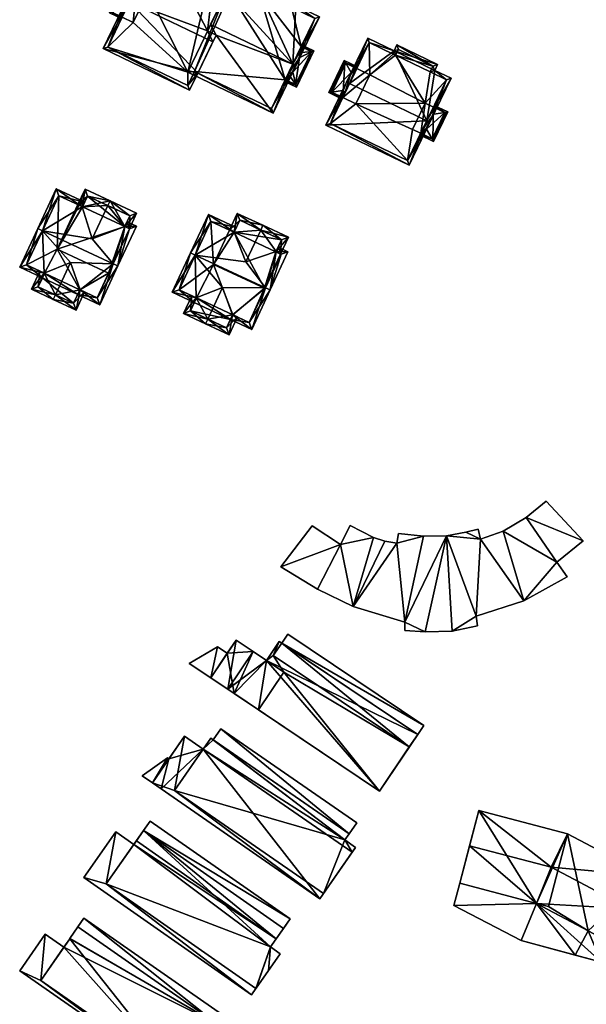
# Model space of a CAD drawing. Header units: inches. Extents: x 2685601 to 2690022, y 1235992 to 1239010.
# Tile 318 of 390: x 2688882 to 2688965, y 1238297 to 1238441. Entities that reach past the tile are written whole.
import ezdxf

# ---------------------------------------------------------------- set-up
doc = ezdxf.new("R2010")
doc.units = ezdxf.units.IN
doc.header["$MEASUREMENT"] = 0
doc.layers.add('Gebaeude Einzelhaus', color=10, linetype='Continuous')

msp = doc.modelspace()

# ---------------------------------------------------------------- meshes
at = {"layer": 'Gebaeude Einzelhaus'}
mesh = msp.add_polyface(dxfattribs=at)
corners = [(2688910.753, 1238438.329, 528.725), (2688909.968, 1238439.864, 529.777), (2688909.516, 1238438.925, 528.725), (2688921.912, 1238434.116, 529.777), (2688919.036, 1238426.985, 522.034), (2688908.095, 1238432.806, 522.539), (2688907.427, 1238432.572, 522.034), (2688907.644, 1238433.023, 522.539), (2688922.363, 1238433.899, 529.777), (2688925.774, 1238440.988, 522.034), (2688922.371, 1238442.624, 522.034), (2688917.208, 1238446.316, 520.964), (2688922.843, 1238443.604, 520.964), (2688916.736, 1238445.336, 522.034), (2688912.288, 1238444.685, 524.51), (2688913.379, 1238446.951, 522.034), (2688918.803, 1238427.653, 522.54), (2688925.106, 1238440.754, 522.527), (2688921.704, 1238442.39, 522.526), (2688922.175, 1238443.37, 521.456), (2688917.441, 1238445.649, 521.456), (2688916.97, 1238444.669, 522.526), (2688913.613, 1238446.284, 522.526), (2688912.739, 1238444.468, 524.51), (2688894.358, 1238436.363, 522.034), (2688906.901, 1238430.326, 522.034), (2688908.095, 1238432.806, 524.767), (2688898.189, 1238443.173, 529.777), (2688910.283, 1238437.353, 529.777), (2688897.739, 1238443.39, 529.777), (2688904.634, 1238449.994, 521.096), (2688910.374, 1238446.16, 522.034), (2688910.793, 1238447.03, 521.096), (2688904.215, 1238449.124, 522.034), (2688912.288, 1238444.685, 522.519), (2688912.956, 1238444.918, 522.034), (2688901.196, 1238450.576, 522.034), (2688912.739, 1238444.468, 522.519), (2688895.025, 1238436.596, 522.53), (2688906.668, 1238430.994, 522.531), (2688907.644, 1238433.023, 524.767), (2688909.706, 1238445.926, 522.52), (2688910.125, 1238446.796, 521.582), (2688904.868, 1238449.326, 521.582), (2688904.449, 1238448.456, 522.52), (2688904.099, 1238448.631, 522.514), (2688901.43, 1238449.909, 522.519), (2688907.427, 1238432.572, 515.201), (2688907.644, 1238433.023, 515.201), (2688918.803, 1238427.653, 515.201), (2688923.135, 1238436.657, 523.814), (2688923.135, 1238436.657, 515.201), (2688925.106, 1238440.754, 515.201), (2688920.807, 1238431.819, 523.814), (2688921.224, 1238432.685, 524.423), (2688922.719, 1238435.793, 524.423), (2688920.807, 1238431.819, 515.201), (2688921.704, 1238442.39, 515.201), (2688922.175, 1238443.37, 515.201), (2688917.441, 1238445.649, 515.201), (2688916.97, 1238444.669, 515.201), (2688913.613, 1238446.284, 515.201), (2688912.739, 1238444.468, 515.201), (2688912.288, 1238444.685, 515.201), (2688906.641, 1238432.95, 515.201), (2688909.706, 1238445.926, 515.201), (2688910.125, 1238446.796, 515.201), (2688904.868, 1238449.326, 515.201), (2688904.449, 1238448.456, 515.201), (2688904.099, 1238448.631, 515.201), (2688901.43, 1238449.909, 515.201), (2688897.117, 1238440.945, 524.325), (2688897.117, 1238440.945, 515.201), (2688895.025, 1238436.596, 515.201), (2688899.207, 1238445.289, 524.324), (2688898.824, 1238444.493, 525.017), (2688897.5, 1238441.741, 525.017), (2688899.207, 1238445.289, 515.201), (2688906.668, 1238430.994, 515.201), (2688900.818, 1238444.515, 515.201), (2688898.728, 1238440.17, 515.201)]
mesh.append_faces([[corners[k] for k in face] for face in [(33, 46, 36), (36, 46, 29), (29, 46, 27), (33, 45, 46), (33, 44, 45), (32, 43, 30), (30, 43, 33), (33, 43, 44), (31, 42, 32), (32, 42, 43), (31, 41, 42), (35, 34, 31), (31, 34, 41), (35, 37, 34), (25, 39, 26), (26, 39, 40), (24, 38, 25), (25, 38, 39), (24, 29, 38), (38, 29, 27), (35, 34, 37), (2, 28, 0), (2, 27, 28), (27, 36, 29), (2, 33, 27), (27, 33, 36), (35, 31, 34), (34, 31, 2), (2, 31, 33), (33, 31, 30), (30, 31, 32), (24, 27, 29), (24, 26, 27), (27, 26, 28), (24, 25, 26), (13, 22, 15), (15, 22, 14), (14, 22, 23), (13, 21, 22), (11, 20, 13), (13, 20, 21), (10, 19, 12), (12, 19, 11), (11, 19, 20), (10, 18, 19), (8, 17, 9), (9, 17, 10), (10, 17, 18), (8, 3, 17), (4, 16, 8), (8, 16, 3), (6, 5, 4), (4, 5, 16), (6, 7, 5), (3, 14, 1), (3, 13, 14), (14, 13, 15), (3, 10, 13), (13, 10, 11), (11, 10, 12), (8, 9, 3), (3, 9, 10), (3, 4, 8), (4, 5, 6), (6, 5, 7), (3, 0, 4), (4, 0, 5), (3, 1, 0), (0, 1, 2)]], dxfattribs={"color": 13})
mesh.append_faces([[corners[k] for k in face] for face in [(68, 79, 69), (69, 79, 70), (70, 79, 77), (80, 73, 72), (79, 64, 80), (80, 64, 73), (73, 64, 78), (78, 64, 47), (66, 65, 67), (67, 65, 68), (68, 65, 79), (79, 65, 64), (64, 65, 63), (40, 5, 26), (40, 7, 5), (39, 7, 40), (39, 6, 7), (39, 78, 6), (6, 78, 47), (39, 38, 78), (78, 38, 73), (74, 46, 77), (77, 46, 70), (71, 27, 76), (76, 27, 75), (75, 27, 74), (74, 27, 46), (73, 38, 72), (72, 38, 71), (71, 38, 27), (46, 45, 70), (70, 45, 69), (45, 68, 69), (45, 44, 68), (44, 43, 68), (68, 43, 67), (43, 42, 67), (67, 42, 66), (42, 65, 66), (42, 41, 65), (34, 65, 41), (34, 63, 65), (28, 26, 0), (0, 26, 5), (62, 48, 63), (63, 48, 64), (64, 48, 47), (62, 56, 48), (48, 56, 49), (51, 57, 52), (61, 60, 62), (62, 60, 56), (56, 60, 51), (51, 60, 57), (57, 60, 58), (58, 60, 59), (1, 14, 2), (2, 14, 34), (37, 14, 23), (37, 34, 14), (37, 62, 34), (34, 62, 63), (22, 37, 23), (22, 61, 37), (37, 61, 62), (22, 21, 61), (61, 21, 60), (21, 20, 60), (60, 20, 59), (20, 19, 59), (59, 19, 58), (19, 57, 58), (19, 18, 57), (18, 52, 57), (18, 17, 52), (53, 16, 56), (56, 16, 49), (50, 3, 55), (55, 3, 54), (54, 3, 53), (53, 3, 16), (52, 17, 51), (51, 17, 50), (50, 17, 3), (5, 49, 16), (5, 48, 49), (5, 7, 48), (6, 48, 7), (6, 47, 48)]], dxfattribs={"color": 41})
mesh = msp.add_polyface(dxfattribs=at)
corners = [(2688897.5, 1238441.741, 525.017), (2688898.824, 1238444.493, 525.017), (2688898.254, 1238444.459, 525.235), (2688897.17, 1238442.209, 525.235), (2688895.621, 1238441.664, 524.324), (2688897.009, 1238440.72, 524.129), (2688897.117, 1238440.945, 524.325), (2688895.288, 1238441.548, 524.129), (2688899.207, 1238445.289, 524.324), (2688897.711, 1238446.009, 524.324), (2688899.257, 1238445.392, 524.236), (2688899.316, 1238445.515, 524.129), (2688897.595, 1238446.343, 524.129), (2688897.711, 1238446.009, 515.201), (2688899.207, 1238445.289, 515.201), (2688895.621, 1238441.664, 515.201), (2688897.117, 1238440.945, 515.201), (2688900.818, 1238444.515, 515.201), (2688898.728, 1238440.17, 515.201)]
mesh.append_faces([[corners[k] for k in face] for face in [(4, 7, 9), (9, 10, 8), (9, 12, 10), (12, 9, 7), (11, 10, 12), (7, 4, 5), (5, 4, 6), (9, 3, 2), (9, 4, 3), (9, 7, 4), (9, 12, 7), (9, 11, 12), (9, 10, 11), (9, 8, 10), (9, 2, 8), (8, 2, 1), (4, 6, 3), (3, 6, 0), (7, 5, 4), (4, 5, 6), (0, 2, 3), (0, 1, 2)]], dxfattribs={"color": 13})
mesh.append_faces([[corners[k] for k in face] for face in [(14, 16, 13), (13, 16, 15), (14, 18, 16), (14, 17, 18), (15, 16, 4), (4, 16, 6), (4, 9, 15), (15, 9, 13), (13, 8, 14), (13, 9, 8)]], dxfattribs={"color": 41})
mesh = msp.add_polyface(dxfattribs=at)
corners = [(2688924.614, 1238435.881, 523.85), (2688923.243, 1238436.882, 523.655), (2688923.135, 1238436.657, 523.814), (2688924.973, 1238436.05, 523.655), (2688922.719, 1238435.793, 524.423), (2688922.939, 1238435.095, 524.761), (2688922.428, 1238430.761, 523.655), (2688921.905, 1238432.948, 524.761), (2688922.336, 1238431.147, 523.85), (2688921.224, 1238432.685, 524.423), (2688920.699, 1238431.593, 523.655), (2688920.807, 1238431.819, 523.814), (2688924.639, 1238435.934, 523.813), (2688922.311, 1238431.095, 523.814), (2688923.135, 1238436.657, 515.201), (2688924.639, 1238435.934, 515.201), (2688920.807, 1238431.819, 515.201), (2688922.311, 1238431.095, 515.201)]
mesh.append_faces([[corners[k] for k in face] for face in [(13, 10, 11), (13, 6, 10), (13, 8, 6), (6, 0, 3), (6, 8, 0), (3, 12, 1), (1, 12, 2), (3, 0, 12), (11, 8, 9), (9, 8, 7), (11, 10, 8), (8, 10, 6), (4, 9, 5), (5, 9, 7), (6, 0, 8), (8, 0, 7), (7, 0, 5), (6, 3, 0), (0, 4, 5), (0, 2, 4), (3, 1, 0), (0, 1, 2)]], dxfattribs={"color": 13})
mesh.append_faces([[corners[k] for k in face] for face in [(15, 17, 14), (14, 17, 16), (13, 12, 8), (8, 12, 0), (13, 17, 12), (12, 17, 15), (17, 13, 16), (16, 13, 11), (15, 14, 12), (12, 14, 2)]], dxfattribs={"color": 41})
mesh = msp.add_polyface(dxfattribs=at)
corners = [(2688941.377, 1238425.873, 529.184), (2688938.828, 1238419.423, 522.549), (2688941.828, 1238425.656, 529.184), (2688926.704, 1238425.258, 522.549), (2688930.154, 1238431.274, 529.184), (2688929.703, 1238431.491, 529.184), (2688944.913, 1238432.068, 521.759), (2688942.549, 1238433.205, 521.759), (2688936.616, 1238436.06, 521.759), (2688942.95, 1238434.04, 520.791), (2688937.018, 1238436.895, 520.791), (2688932.789, 1238437.903, 521.759), (2688938.594, 1238420.09, 523.028), (2688927.371, 1238425.491, 523.028), (2688944.245, 1238431.834, 522.281), (2688942.283, 1238433.806, 521.314), (2688941.881, 1238432.971, 522.281), (2688937.251, 1238436.228, 521.313), (2688933.023, 1238437.235, 522.281), (2688936.5, 1238435.568, 522.274), (2688936.85, 1238435.393, 522.28), (2688933.023, 1238437.235, 513.282), (2688936.5, 1238435.568, 513.282), (2688929.475, 1238429.864, 524.678), (2688929.18, 1238429.249, 524.01), (2688929.18, 1238429.249, 513.282), (2688927.371, 1238425.491, 513.282), (2688931.217, 1238433.482, 524.01), (2688930.921, 1238432.867, 524.678), (2688931.217, 1238433.482, 513.282), (2688938.594, 1238420.09, 513.282), (2688942.34, 1238427.875, 524), (2688942.34, 1238427.875, 513.282), (2688944.245, 1238431.834, 513.282), (2688940.777, 1238424.628, 524.601), (2688942.063, 1238427.299, 524.602), (2688940.5, 1238424.051, 513.282), (2688940.5, 1238424.051, 524), (2688941.881, 1238432.971, 513.282), (2688942.283, 1238433.806, 513.282), (2688937.251, 1238436.228, 513.282), (2688936.85, 1238435.393, 513.282), (2688941.165, 1238428.44, 513.282), (2688931.083, 1238428.333, 513.282), (2688939.325, 1238424.616, 513.282), (2688933.12, 1238432.566, 513.282)]
mesh.append_faces([[corners[k] for k in face] for face in [(4, 13, 5), (18, 4, 5), (5, 13, 3), (11, 18, 5), (17, 20, 8), (8, 20, 19), (19, 18, 8), (8, 18, 11), (15, 17, 10), (10, 17, 8), (9, 15, 10), (16, 15, 7), (14, 16, 7), (7, 15, 9), (6, 14, 7), (0, 14, 2), (12, 0, 2), (2, 14, 6), (13, 12, 1), (3, 13, 1), (1, 12, 2), (4, 11, 5), (0, 8, 4), (4, 8, 11), (8, 9, 10), (0, 7, 8), (8, 7, 9), (2, 6, 0), (0, 6, 7), (3, 4, 5), (3, 0, 4), (3, 1, 0), (0, 1, 2)]], dxfattribs={"color": 13})
mesh.append_faces([[corners[k] for k in face] for face in [(38, 41, 39), (39, 41, 40), (41, 45, 22), (22, 45, 21), (21, 45, 29), (43, 26, 25), (43, 30, 26), (43, 44, 30), (30, 44, 36), (33, 42, 38), (38, 42, 41), (41, 42, 45), (45, 42, 43), (43, 42, 44), (33, 32, 42), (19, 41, 22), (19, 20, 41), (20, 17, 41), (41, 17, 40), (17, 39, 40), (17, 15, 39), (15, 38, 39), (15, 16, 38), (16, 14, 38), (38, 14, 33), (34, 12, 37), (37, 12, 36), (36, 12, 30), (31, 0, 35), (35, 0, 34), (34, 0, 12), (33, 14, 32), (32, 14, 31), (31, 14, 0), (12, 13, 30), (30, 13, 26), (27, 18, 29), (29, 18, 21), (23, 4, 28), (28, 4, 27), (27, 4, 18), (26, 13, 25), (25, 13, 24), (24, 13, 23), (23, 13, 4), (18, 19, 21), (21, 19, 22)]], dxfattribs={"color": 41})
mesh = msp.add_polyface(dxfattribs=at)
corners = [(2688927.562, 1238430.027, 524.009), (2688927.123, 1238429.961, 523.765), (2688929.071, 1238429.024, 523.765), (2688929.18, 1238429.249, 524.01), (2688929.11, 1238430.259, 524.871), (2688929.475, 1238429.864, 524.678), (2688929.376, 1238434.645, 523.765), (2688929.599, 1238434.261, 524.01), (2688930.384, 1238432.906, 524.871), (2688930.921, 1238432.867, 524.678), (2688931.325, 1238433.708, 523.765), (2688931.217, 1238433.482, 524.01), (2688929.494, 1238434.311, 523.932), (2688927.456, 1238430.078, 523.931), (2688931.217, 1238433.482, 513.282), (2688929.494, 1238434.311, 513.282), (2688927.456, 1238430.078, 513.282), (2688929.18, 1238429.249, 513.282), (2688933.12, 1238432.566, 513.282), (2688931.083, 1238428.333, 513.282)]
mesh.append_faces([[corners[k] for k in face] for face in [(6, 13, 1), (1, 13, 0), (7, 12, 6), (6, 12, 13), (10, 7, 6), (10, 11, 7), (1, 0, 2), (2, 0, 3), (11, 8, 9), (11, 7, 8), (11, 10, 7), (7, 10, 6), (5, 8, 4), (5, 9, 8), (7, 0, 8), (8, 0, 4), (7, 6, 0), (0, 6, 1), (0, 3, 4), (4, 3, 5), (0, 2, 3), (0, 1, 2)]], dxfattribs={"color": 13})
mesh.append_faces([[corners[k] for k in face] for face in [(14, 17, 15), (15, 17, 16), (14, 18, 17), (17, 18, 19), (0, 13, 3), (3, 13, 17), (17, 13, 16), (13, 15, 16), (13, 12, 15), (15, 12, 14), (14, 12, 11), (11, 12, 7)]], dxfattribs={"color": 41})
mesh = msp.add_polyface(dxfattribs=at)
corners = [(2688943.989, 1238427.082, 524), (2688944.421, 1238427.151, 523.765), (2688942.448, 1238428.1, 523.765), (2688942.34, 1238427.875, 524), (2688942.389, 1238426.824, 524.871), (2688942.063, 1238427.299, 524.602), (2688942.149, 1238423.258, 524), (2688942.364, 1238422.876, 523.765), (2688941.353, 1238424.669, 524.871), (2688940.777, 1238424.628, 524.601), (2688940.391, 1238423.825, 523.765), (2688940.5, 1238424.051, 524), (2688942.248, 1238423.21, 523.928), (2688944.088, 1238427.034, 523.928), (2688942.34, 1238427.875, 513.282), (2688944.088, 1238427.034, 513.282), (2688940.5, 1238424.051, 513.282), (2688942.248, 1238423.21, 513.282), (2688941.165, 1238428.44, 513.282), (2688939.325, 1238424.616, 513.282)]
mesh.append_faces([[corners[k] for k in face] for face in [(6, 10, 11), (6, 7, 10), (1, 13, 0), (7, 12, 1), (1, 12, 13), (7, 6, 12), (1, 0, 2), (2, 0, 3), (11, 8, 9), (10, 6, 11), (11, 6, 8), (10, 7, 6), (5, 9, 4), (4, 9, 8), (6, 0, 8), (8, 0, 4), (7, 1, 6), (6, 1, 0), (0, 3, 4), (4, 3, 5), (0, 2, 3), (0, 1, 2)]], dxfattribs={"color": 13})
mesh.append_faces([[corners[k] for k in face] for face in [(14, 16, 18), (18, 16, 19), (15, 17, 14), (14, 17, 16), (13, 12, 15), (15, 12, 17), (17, 12, 16), (16, 12, 11), (11, 12, 6), (0, 13, 3), (3, 13, 14), (14, 13, 15)]], dxfattribs={"color": 41})
mesh = msp.add_polyface(dxfattribs=at)
corners = [(2688895.025, 1238413.561, 524.219), (2688892.768, 1238408.729, 524.219), (2688897.489, 1238410.501, 520.817), (2688899.204, 1238412.438, 520.11), (2688898.153, 1238410.189, 520.11), (2688895.343, 1238414.241, 524.219), (2688891.73, 1238415.929, 520.11), (2688890.846, 1238413.616, 520.293), (2688891.303, 1238413.392, 520.817), (2688890.685, 1238413.691, 520.11), (2688898.206, 1238412.075, 520.834), (2688897.474, 1238410.508, 520.833), (2688892.093, 1238414.931, 520.884), (2688891.36, 1238413.364, 520.883), (2688899.179, 1238410.539, 520.11), (2688897.791, 1238411.187, 520.11), (2688896.486, 1238404.775, 526.115), (2688897.474, 1238410.508, 520.817), (2688895.806, 1238405.092, 526.115), (2688885.523, 1238409.896, 526.115), (2688891.678, 1238414.044, 520.11), (2688891.36, 1238413.364, 520.818), (2688887.536, 1238415.979, 520.11), (2688884.843, 1238410.214, 526.115), (2688890.994, 1238401.316, 520.836), (2688890.658, 1238400.644, 520.11), (2688893.859, 1238399.149, 520.11), (2688890.976, 1238401.324, 520.836), (2688889.615, 1238405.281, 523.745), (2688882.215, 1238404.589, 520.11), (2688885.795, 1238403.744, 520.835), (2688885.523, 1238403.044, 520.11), (2688885.84, 1238403.723, 520.835), (2688893.496, 1238400.146, 520.835), (2688898.181, 1238410.176, 520.819), (2688890.846, 1238413.616, 520.808), (2688887.899, 1238414.981, 520.818), (2688883.213, 1238404.951, 520.836), (2688885.161, 1238404.04, 520.11), (2688883.923, 1238401.391, 520.11), (2688887.421, 1238400.585, 523.745), (2688887.104, 1238399.906, 523.745), (2688890.418, 1238398.358, 520.11), (2688891.656, 1238401.006, 520.11), (2688884.92, 1238401.754, 520.886), (2688885.84, 1238403.723, 520.886), (2688890.055, 1238399.354, 520.856), (2688890.976, 1238401.324, 520.856), (2688897.474, 1238410.508, 513.624), (2688898.153, 1238410.189, 513.624), (2688898.206, 1238412.075, 513.624), (2688892.093, 1238414.931, 513.624), (2688891.36, 1238413.364, 513.624), (2688890.846, 1238413.616, 513.624), (2688890.685, 1238413.691, 513.624), (2688895.136, 1238403.73, 513.624), (2688887.663, 1238407.221, 513.624), (2688890.658, 1238400.644, 513.624), (2688890.976, 1238401.324, 513.624), (2688893.496, 1238400.146, 513.624), (2688898.181, 1238410.176, 513.624), (2688887.899, 1238414.981, 513.624), (2688883.213, 1238404.951, 513.624), (2688885.84, 1238403.723, 513.624), (2688885.523, 1238403.044, 513.624), (2688884.92, 1238401.754, 513.624), (2688890.055, 1238399.354, 513.624)]
mesh.append_faces([[corners[k] for k in face] for face in [(41, 46, 42), (42, 46, 43), (43, 46, 24), (24, 46, 47), (41, 40, 46), (39, 44, 41), (41, 44, 40), (44, 30, 45), (39, 38, 44), (44, 38, 30), (40, 24, 28), (41, 42, 40), (40, 42, 24), (24, 42, 43), (30, 40, 28), (30, 39, 40), (40, 39, 41), (30, 38, 39), (31, 30, 32), (31, 37, 30), (37, 23, 19), (31, 29, 37), (37, 29, 23), (22, 36, 23), (23, 36, 19), (22, 20, 36), (36, 20, 35), (35, 20, 8), (8, 20, 21), (15, 2, 17), (16, 34, 14), (14, 34, 15), (15, 34, 2), (16, 18, 34), (26, 33, 16), (16, 33, 18), (26, 25, 33), (33, 25, 24), (24, 25, 27), (30, 31, 32), (30, 29, 31), (28, 19, 30), (30, 19, 29), (29, 19, 23), (24, 18, 28), (28, 18, 19), (24, 26, 18), (18, 26, 16), (27, 25, 24), (24, 25, 26), (19, 22, 23), (19, 8, 22), (22, 8, 20), (20, 8, 21), (18, 1, 19), (19, 1, 8), (16, 2, 18), (18, 2, 1), (2, 15, 17), (16, 14, 2), (2, 14, 15), (5, 12, 6), (6, 12, 9), (9, 12, 7), (7, 12, 8), (8, 12, 13), (5, 0, 12), (3, 10, 5), (5, 10, 0), (10, 2, 11), (3, 4, 10), (10, 4, 2), (6, 8, 5), (5, 8, 0), (0, 8, 1), (9, 7, 6), (6, 7, 8), (0, 2, 5), (5, 2, 3), (3, 2, 4), (0, 1, 2)]], dxfattribs={"color": 13})
mesh.append_faces([[corners[k] for k in face] for face in [(64, 66, 65), (64, 57, 66), (47, 27, 24), (46, 25, 47), (47, 25, 27), (46, 66, 25), (25, 66, 57), (46, 65, 66), (40, 44, 46), (46, 44, 65), (45, 31, 44), (44, 31, 65), (65, 31, 64), (45, 32, 31), (30, 32, 45), (59, 55, 60), (60, 55, 49), (56, 61, 54), (56, 62, 61), (56, 63, 62), (63, 57, 64), (59, 58, 55), (55, 58, 56), (56, 58, 63), (63, 58, 57), (32, 63, 31), (31, 63, 64), (30, 63, 32), (37, 62, 30), (30, 62, 63), (19, 36, 37), (37, 36, 62), (62, 36, 61), (35, 9, 36), (36, 9, 61), (61, 9, 54), (35, 7, 9), (8, 7, 35), (34, 4, 2), (34, 60, 4), (4, 60, 49), (34, 59, 60), (18, 33, 34), (34, 33, 59), (24, 59, 33), (24, 58, 59), (24, 27, 58), (25, 58, 27), (25, 57, 58), (48, 51, 50), (48, 52, 51), (48, 56, 52), (52, 56, 53), (53, 56, 54), (48, 55, 56), (48, 49, 55), (21, 8, 13), (21, 7, 8), (21, 52, 7), (7, 52, 53), (7, 53, 9), (9, 53, 54), (12, 21, 13), (12, 51, 21), (21, 51, 52), (0, 10, 12), (12, 10, 51), (51, 10, 50), (17, 10, 11), (17, 50, 10), (17, 48, 50), (2, 17, 11), (2, 4, 17), (17, 4, 48), (48, 4, 49)]], dxfattribs={"color": 41})
mesh = msp.add_polyface(dxfattribs=at)
corners = [(2688913.398, 1238409.696, 520.751), (2688913.844, 1238412.421, 520.031), (2688912.705, 1238409.983, 520.031), (2688917.255, 1238410, 523.983), (2688917.573, 1238410.68, 523.983), (2688913.384, 1238409.666, 520.751), (2688915.085, 1238405.356, 523.983), (2688919.471, 1238406.854, 520.756), (2688919.459, 1238406.828, 520.756), (2688920.138, 1238406.51, 520.031), (2688921.278, 1238408.949, 520.031), (2688920.28, 1238408.586, 520.756), (2688914.206, 1238411.425, 520.751), (2688921.2, 1238406.843, 520.031), (2688919.777, 1238407.508, 520.031), (2688918.603, 1238401.283, 526.195), (2688917.923, 1238401.6, 526.195), (2688907.725, 1238406.364, 526.195), (2688909.643, 1238412.241, 520.031), (2688913.701, 1238410.345, 520.031), (2688907.045, 1238406.681, 526.195), (2688913.168, 1238397.67, 520.753), (2688912.855, 1238397.001, 520.031), (2688915.931, 1238395.564, 520.031), (2688911.69, 1238401.654, 523.666), (2688904.374, 1238400.964, 520.031), (2688907.874, 1238400.156, 520.763), (2688907.591, 1238399.461, 520.031), (2688907.909, 1238400.14, 520.763), (2688920.203, 1238406.48, 520.785), (2688919.459, 1238406.828, 520.785), (2688915.569, 1238396.561, 520.763), (2688913.173, 1238397.68, 520.763), (2688910.005, 1238411.244, 520.784), (2688913.384, 1238409.666, 520.784), (2688905.371, 1238401.326, 520.764), (2688907.229, 1238400.458, 520.031), (2688906.023, 1238397.875, 520.031), (2688909.544, 1238397.059, 523.666), (2688909.226, 1238396.379, 523.666), (2688912.646, 1238394.781, 520.031), (2688913.852, 1238397.363, 520.031), (2688913.173, 1238397.68, 520.753), (2688907.02, 1238398.238, 520.802), (2688907.909, 1238400.14, 520.803), (2688912.284, 1238395.779, 520.754), (2688920.138, 1238406.51, 513.511), (2688919.459, 1238406.828, 513.511), (2688920.28, 1238408.586, 513.511), (2688914.206, 1238411.425, 513.511), (2688913.384, 1238409.666, 513.511), (2688912.705, 1238409.983, 513.511), (2688910.376, 1238405, 513.511), (2688917.81, 1238401.528, 513.511), (2688910.005, 1238411.244, 513.511), (2688905.371, 1238401.326, 513.511), (2688907.909, 1238400.14, 513.511), (2688907.591, 1238399.461, 513.511), (2688913.173, 1238397.68, 513.511), (2688912.855, 1238397.001, 513.511), (2688915.569, 1238396.561, 513.511), (2688920.203, 1238406.48, 513.511), (2688910.376, 1238405.001, 513.511), (2688907.02, 1238398.238, 513.511), (2688912.284, 1238395.779, 513.511)]
mesh.append_faces([[corners[k] for k in face] for face in [(41, 21, 42), (39, 45, 40), (40, 45, 41), (41, 45, 21), (39, 38, 45), (37, 43, 39), (39, 43, 38), (43, 26, 44), (37, 36, 43), (43, 36, 26), (40, 38, 39), (42, 21, 41), (41, 21, 40), (40, 21, 38), (38, 21, 24), (26, 38, 24), (26, 37, 38), (38, 37, 39), (26, 36, 37), (27, 26, 28), (20, 35, 25), (25, 35, 27), (27, 35, 26), (20, 17, 35), (18, 33, 20), (20, 33, 17), (33, 0, 34), (18, 19, 33), (33, 19, 0), (23, 31, 15), (15, 31, 16), (31, 21, 32), (23, 22, 31), (31, 22, 21), (15, 29, 13), (13, 29, 14), (14, 29, 7), (7, 29, 30), (15, 16, 29), (26, 27, 28), (26, 25, 27), (24, 17, 26), (26, 17, 25), (25, 17, 20), (21, 16, 24), (24, 16, 17), (21, 23, 16), (16, 23, 15), (21, 22, 23), (17, 18, 20), (17, 0, 18), (18, 0, 19), (16, 6, 17), (17, 6, 0), (15, 7, 16), (16, 7, 6), (15, 13, 7), (7, 13, 14), (2, 0, 5), (4, 12, 1), (1, 12, 2), (2, 12, 0), (4, 3, 12), (10, 11, 4), (4, 11, 3), (10, 9, 11), (11, 9, 7), (7, 9, 8), (7, 3, 6), (7, 10, 3), (3, 10, 4), (7, 9, 10), (7, 8, 9), (3, 0, 6), (0, 2, 5), (4, 1, 3), (3, 1, 0), (0, 1, 2)]], dxfattribs={"color": 13})
mesh.append_faces([[corners[k] for k in face] for face in [(57, 59, 63), (63, 59, 64), (45, 22, 21), (45, 64, 22), (22, 64, 59), (45, 63, 64), (38, 43, 45), (45, 43, 63), (44, 27, 43), (43, 27, 63), (63, 27, 57), (44, 28, 27), (26, 28, 44), (58, 53, 60), (60, 53, 61), (61, 53, 46), (58, 62, 53), (62, 54, 51), (62, 55, 54), (58, 56, 62), (62, 56, 55), (58, 59, 56), (56, 59, 57), (30, 8, 7), (29, 8, 30), (29, 9, 8), (29, 61, 9), (9, 61, 46), (16, 31, 29), (29, 31, 61), (61, 31, 60), (42, 31, 32), (42, 60, 31), (42, 58, 60), (21, 42, 32), (21, 22, 42), (42, 22, 58), (58, 22, 59), (28, 56, 27), (27, 56, 57), (26, 56, 28), (35, 55, 26), (26, 55, 56), (35, 54, 55), (17, 33, 35), (35, 33, 54), (34, 2, 33), (33, 2, 54), (54, 2, 51), (34, 5, 2), (0, 5, 34), (53, 47, 46), (53, 50, 47), (47, 50, 48), (48, 50, 49), (53, 52, 50), (50, 52, 51), (5, 50, 2), (2, 50, 51), (0, 50, 5), (12, 49, 0), (0, 49, 50), (12, 48, 49), (3, 11, 12), (12, 11, 48), (7, 48, 11), (7, 47, 48), (7, 8, 47), (9, 47, 8), (9, 46, 47)]], dxfattribs={"color": 41})
mesh = msp.add_polyface(dxfattribs=at)
corners = [(2688955.494, 1238356.094, 522.348), (2688961.771, 1238359.576, 522.348), (2688960.273, 1238361.744, 522.348), (2688955.811, 1238368.198, 522.348), (2688964.098, 1238364.816, 522.348), (2688952.461, 1238366.219, 522.348), (2688958.725, 1238370.6, 522.348), (2688949.175, 1238365.091, 522.348), (2688947.04, 1238366.076, 522.348), (2688948.87, 1238366.538, 522.348), (2688944.234, 1238365.553, 522.348), (2688948.559, 1238353.881, 522.348), (2688938.189, 1238353.004, 522.348), (2688940.888, 1238365.526, 522.348), (2688941.131, 1238351.613, 522.348), (2688945.074, 1238351.681, 522.348), (2688937.046, 1238364.49, 522.348), (2688937.275, 1238365.9, 522.348), (2688930.664, 1238355.299, 522.348), (2688935.304, 1238364.758, 522.348), (2688933.62, 1238365.305, 522.348), (2688928.825, 1238364.304, 522.348), (2688930.223, 1238367.039, 522.348), (2688920.146, 1238361.035, 522.348), (2688924.728, 1238367.014, 522.348), (2688925.491, 1238357.783, 522.348), (2688938.19, 1238351.778, 522.348), (2688948.734, 1238352.475, 522.348), (2688955.494, 1238356.094, 512.094), (2688948.559, 1238353.881, 512.094), (2688961.771, 1238359.576, 512.094), (2688960.273, 1238361.744, 512.094), (2688964.098, 1238364.816, 512.094), (2688958.725, 1238370.6, 512.094), (2688955.811, 1238368.198, 512.094), (2688952.461, 1238366.219, 512.094), (2688949.175, 1238365.091, 512.094), (2688948.87, 1238366.538, 512.094), (2688947.04, 1238366.076, 512.094), (2688944.234, 1238365.553, 512.094), (2688940.888, 1238365.526, 512.094), (2688937.275, 1238365.9, 512.094), (2688937.046, 1238364.49, 512.094), (2688935.304, 1238364.758, 512.094), (2688933.62, 1238365.305, 512.094), (2688930.223, 1238367.039, 512.094), (2688928.825, 1238364.304, 512.094), (2688924.728, 1238367.014, 512.094), (2688920.146, 1238361.035, 512.094), (2688925.491, 1238357.783, 512.094), (2688930.664, 1238355.299, 512.094), (2688938.189, 1238353.004, 512.094), (2688938.19, 1238351.778, 512.094), (2688941.131, 1238351.613, 512.094), (2688945.074, 1238351.681, 512.094), (2688948.734, 1238352.475, 512.094)]
mesh.append_faces([[corners[k] for k in face] for face in [(11, 15, 27), (14, 12, 26), (18, 21, 25), (25, 21, 23), (23, 21, 24), (18, 20, 21), (21, 20, 22), (18, 19, 20), (12, 16, 18), (18, 16, 19), (12, 13, 16), (16, 13, 17), (11, 10, 15), (15, 10, 14), (14, 10, 12), (12, 10, 13), (0, 7, 11), (11, 7, 10), (10, 7, 8), (8, 7, 9), (0, 5, 7), (3, 4, 6), (0, 2, 5), (5, 2, 3), (3, 2, 4), (0, 1, 2)]], dxfattribs={"color": 13})
mesh.append_faces([[corners[k] for k in face] for face in [(51, 53, 52), (54, 29, 55), (28, 31, 30), (31, 34, 32), (32, 34, 33), (28, 35, 31), (31, 35, 34), (29, 36, 28), (28, 36, 35), (36, 38, 37), (51, 39, 53), (53, 39, 54), (54, 39, 29), (29, 39, 36), (36, 39, 38), (51, 40, 39), (50, 42, 51), (51, 42, 40), (40, 42, 41), (50, 43, 42), (50, 44, 43), (47, 46, 48), (48, 46, 49), (49, 46, 50), (50, 46, 44), (44, 46, 45), (11, 27, 29), (29, 27, 55), (27, 15, 55), (55, 15, 54), (15, 14, 54), (54, 14, 53), (14, 26, 53), (53, 26, 52), (26, 12, 52), (52, 12, 51), (12, 18, 51), (51, 18, 50), (18, 25, 50), (50, 25, 49), (25, 23, 49), (49, 23, 48), (23, 24, 48), (48, 24, 47), (24, 21, 47), (47, 21, 46), (21, 22, 46), (46, 22, 45), (22, 20, 45), (45, 20, 44), (20, 19, 44), (44, 19, 43), (19, 16, 43), (43, 16, 42), (16, 17, 42), (42, 17, 41), (17, 13, 41), (41, 13, 40), (13, 10, 40), (40, 10, 39), (10, 8, 39), (39, 8, 38), (8, 9, 38), (38, 9, 37), (9, 7, 37), (37, 7, 36), (7, 5, 36), (36, 5, 35), (5, 3, 35), (35, 3, 34), (3, 6, 34), (34, 6, 33), (6, 4, 33), (33, 4, 32), (4, 2, 32), (32, 2, 31), (2, 1, 31), (31, 1, 30), (1, 0, 30), (30, 0, 28), (0, 11, 28), (28, 11, 29)]], dxfattribs={"color": 41})
mesh = msp.add_polyface(dxfattribs=at)
corners = [(2688912.458, 1238343.245, 513.384), (2688913.653, 1238350.388, 513.384), (2688909.976, 1238344.91, 513.384), (2688916.134, 1238348.723, 513.384), (2688940.939, 1238338.01, 513.772), (2688921.175, 1238351.279, 513.772), (2688920.298, 1238349.972, 513.772), (2688940.062, 1238336.704, 513.772), (2688918.066, 1238347.426, 515.816), (2688916.134, 1238348.723, 515.816), (2688912.458, 1238343.245, 515.816), (2688934.515, 1238328.439, 515.816), (2688940.063, 1238336.704, 515.816), (2688919.938, 1238350.214, 515.816), (2688910.974, 1238349.438, 510.065), (2688906.865, 1238346.999, 510.065), (2688909.976, 1238344.911, 510.065), (2688912.381, 1238348.493, 510.065), (2688913.376, 1238342.629, 504.168), (2688909.976, 1238344.911, 504.168), (2688916.907, 1238340.258, 513.384), (2688916.907, 1238340.258, 504.168), (2688916.134, 1238348.723, 504.168), (2688918.066, 1238347.426, 513.384), (2688918.066, 1238347.426, 504.168), (2688913.653, 1238350.388, 504.168), (2688912.381, 1238348.493, 504.168), (2688920.584, 1238345.735, 504.168), (2688921.175, 1238351.279, 504.168), (2688940.939, 1238338.01, 504.168), (2688920.298, 1238349.972, 504.168), (2688938.835, 1238334.876, 513.772), (2688938.835, 1238334.876, 504.168), (2688940.063, 1238336.704, 504.168), (2688919.07, 1238348.144, 504.168), (2688919.938, 1238350.214, 504.168), (2688934.515, 1238328.439, 504.168), (2688910.974, 1238349.438, 504.168), (2688906.865, 1238346.999, 504.168)]
mesh.append_faces([[corners[k] for k in face] for face in [(14, 16, 17), (14, 15, 16), (8, 12, 13), (8, 11, 12), (8, 10, 11), (8, 9, 10), (4, 6, 7), (4, 5, 6), (3, 1, 0), (0, 1, 2)]], dxfattribs={"color": 13})
mesh.append_faces([[corners[k] for k in face] for face in [(26, 19, 37), (37, 19, 38), (15, 19, 16), (15, 38, 19), (15, 14, 38), (38, 14, 37), (14, 17, 37), (37, 17, 26), (27, 36, 21), (27, 32, 36), (24, 34, 27), (27, 34, 32), (24, 35, 34), (34, 35, 30), (35, 6, 30), (6, 12, 7), (35, 13, 6), (6, 13, 12), (11, 31, 12), (12, 31, 7), (11, 36, 31), (31, 36, 32), (10, 20, 11), (11, 20, 36), (36, 20, 21), (10, 0, 20), (10, 9, 0), (0, 9, 3), (8, 23, 9), (9, 23, 3), (13, 23, 8), (13, 35, 23), (23, 35, 24), (30, 32, 34), (30, 33, 32), (30, 29, 33), (30, 28, 29), (7, 33, 4), (4, 33, 29), (7, 32, 33), (7, 31, 32), (28, 30, 5), (5, 30, 6), (5, 4, 28), (28, 4, 29), (18, 24, 21), (21, 24, 27), (18, 22, 24), (18, 26, 22), (22, 26, 25), (18, 19, 26), (2, 17, 16), (17, 25, 26), (2, 1, 17), (17, 1, 25), (3, 25, 1), (3, 22, 25), (3, 23, 22), (22, 23, 24), (0, 18, 20), (20, 18, 21), (0, 16, 18), (18, 16, 19), (0, 2, 16)]], dxfattribs={"color": 41})
mesh = msp.add_polyface(dxfattribs=at)
corners = [(2688904.725, 1238328.565, 507.134), (2688901.493, 1238329.659, 507.134), (2688925.856, 1238312.809, 507.134), (2688906.168, 1238336.419, 507.134), (2688926.39, 1238313.581, 507.134), (2688908.866, 1238334.553, 507.134), (2688926.39, 1238313.581, 509.679), (2688931.019, 1238320.275, 509.679), (2688929.465, 1238321.35, 509.679), (2688909.976, 1238336.158, 509.679), (2688930.088, 1238322.25, 509.679), (2688904.725, 1238328.565, 509.679), (2688903.673, 1238333.27, 504.037), (2688900.03, 1238330.67, 504.037), (2688901.493, 1238329.659, 504.037), (2688903.888, 1238333.121, 504.037), (2688930.088, 1238322.25, 506.305), (2688911.451, 1238337.509, 506.305), (2688910.342, 1238335.905, 506.305), (2688931.198, 1238323.855, 506.305), (2688906.168, 1238336.419, 498.13), (2688908.866, 1238334.553, 498.13), (2688903.887, 1238333.121, 498.13), (2688901.493, 1238329.659, 498.13), (2688902.755, 1238328.786, 498.13), (2688925.856, 1238312.809, 498.13), (2688930.531, 1238319.57, 498.13), (2688930.531, 1238319.57, 507.134), (2688909.976, 1238336.158, 498.13), (2688910.342, 1238335.905, 498.13), (2688931.019, 1238320.275, 498.13), (2688929.465, 1238321.35, 498.13), (2688930.088, 1238322.25, 498.13), (2688903.888, 1238333.121, 498.13), (2688903.673, 1238333.27, 498.13), (2688900.03, 1238330.67, 498.13), (2688911.451, 1238337.509, 498.13), (2688931.198, 1238323.855, 498.13)]
mesh.append_faces([[corners[k] for k in face] for face in [(19, 17, 16), (16, 17, 18), (12, 14, 15), (12, 13, 14), (6, 8, 11), (11, 8, 9), (9, 8, 10), (6, 7, 8), (3, 0, 5), (0, 2, 4), (3, 1, 0), (0, 1, 2)]], dxfattribs={"color": 13})
mesh.append_faces([[corners[k] for k in face] for face in [(36, 32, 29), (36, 37, 32), (17, 19, 36), (36, 19, 37), (16, 37, 19), (16, 32, 37), (36, 29, 17), (17, 29, 18), (33, 23, 34), (34, 23, 35), (13, 23, 14), (13, 35, 23), (13, 12, 35), (35, 12, 34), (33, 12, 15), (33, 34, 12), (31, 29, 32), (31, 21, 29), (29, 21, 28), (31, 26, 21), (31, 30, 26), (8, 16, 10), (8, 31, 16), (16, 31, 32), (30, 31, 7), (7, 31, 8), (6, 27, 7), (7, 27, 30), (30, 27, 26), (6, 4, 27), (0, 4, 11), (11, 4, 6), (11, 5, 0), (5, 28, 21), (11, 9, 5), (5, 9, 28), (28, 18, 29), (18, 10, 16), (28, 9, 18), (18, 9, 10), (21, 22, 20), (21, 24, 22), (22, 24, 23), (21, 25, 24), (21, 26, 25), (4, 26, 27), (2, 25, 4), (4, 25, 26), (14, 2, 1), (14, 24, 2), (2, 24, 25), (14, 23, 24), (1, 15, 14), (15, 20, 22), (1, 3, 15), (15, 3, 20), (21, 20, 5), (5, 20, 3)]], dxfattribs={"color": 41})
mesh = msp.add_polyface(dxfattribs=at)
corners = [(2688957.339, 1238312.143, 511.849), (2688959.46, 1238317.383, 515.499), (2688947.601, 1238320.509, 515.499), (2688946.171, 1238315.088, 511.849), (2688948.958, 1238325.651, 511.849), (2688961.845, 1238322.254, 511.849), (2688973.423, 1238316.119, 511.849), (2688970.885, 1238311.329, 515.499), (2688968.251, 1238306.36, 511.849), (2688968.251, 1238306.36, 506.465), (2688971.141, 1238301.291, 506.465), (2688977.776, 1238313.811, 506.465), (2688966.784, 1238303.589, 506.465), (2688973.423, 1238316.119, 506.465), (2688957.339, 1238312.143, 509.747), (2688955.09, 1238306.72, 509.747), (2688966.784, 1238303.589, 509.747), (2688945.315, 1238311.835, 509.747), (2688968.251, 1238306.36, 509.747), (2688946.173, 1238315.088, 509.747), (2688948.958, 1238325.651, 500.872), (2688961.845, 1238322.254, 500.872), (2688946.171, 1238315.088, 500.872), (2688946.173, 1238315.088, 500.872), (2688957.339, 1238312.143, 500.872), (2688959.059, 1238311.689, 500.872), (2688973.423, 1238316.119, 500.872), (2688964.837, 1238308.169, 500.872), (2688968.251, 1238306.36, 500.872), (2688971.141, 1238301.291, 500.872), (2688966.784, 1238303.589, 500.872), (2688977.776, 1238313.811, 500.872), (2688962.954, 1238304.615, 506.465), (2688962.954, 1238304.615, 500.872), (2688955.09, 1238306.72, 500.872), (2688945.315, 1238311.835, 500.872)]
mesh.append_faces([[corners[k] for k in face] for face in [(17, 14, 19), (14, 16, 18), (17, 15, 14), (14, 15, 16), (9, 11, 13), (12, 10, 9), (9, 10, 11), (1, 0, 7), (7, 0, 8), (7, 6, 1), (1, 6, 5), (4, 1, 5), (4, 2, 1), (0, 2, 3), (0, 1, 2)]], dxfattribs={"color": 13})
mesh.append_faces([[corners[k] for k in face] for face in [(24, 35, 23), (24, 34, 35), (24, 33, 34), (24, 27, 33), (19, 23, 17), (17, 23, 35), (16, 9, 18), (16, 12, 9), (15, 32, 16), (16, 32, 12), (15, 34, 32), (32, 34, 33), (15, 17, 34), (34, 17, 35), (29, 28, 31), (31, 28, 26), (29, 30, 28), (28, 30, 27), (27, 30, 33), (32, 30, 12), (32, 33, 30), (11, 31, 13), (13, 31, 26), (11, 10, 31), (31, 10, 29), (10, 12, 29), (29, 12, 30), (27, 26, 28), (27, 21, 26), (27, 25, 21), (27, 24, 25), (7, 18, 6), (6, 18, 13), (13, 18, 9), (7, 8, 18), (8, 0, 18), (18, 0, 14), (13, 5, 6), (13, 21, 5), (13, 26, 21), (24, 21, 25), (23, 20, 24), (24, 20, 21), (23, 22, 20), (0, 19, 14), (19, 22, 23), (0, 3, 19), (19, 3, 22), (4, 3, 2), (4, 20, 3), (3, 20, 22), (4, 5, 20), (20, 5, 21)]], dxfattribs={"color": 41})
mesh = msp.add_polyface(dxfattribs=at)
corners = [(2688921.515, 1238309.879, 500.057), (2688901.194, 1238324.106, 500.057), (2688900.215, 1238322.708, 500.057), (2688920.535, 1238308.479, 500.057), (2688918.659, 1238305.799, 503.485), (2688894.804, 1238314.981, 503.485), (2688916.55, 1238299.755, 503.485), (2688900.214, 1238322.708, 503.485), (2688916.592, 1238299.816, 503.485), (2688920.084, 1238304.801, 503.485), (2688920.535, 1238308.479, 503.485), (2688894.804, 1238314.981, 500.941), (2688891.553, 1238315.911, 500.941), (2688915.918, 1238298.851, 500.941), (2688896.185, 1238322.528, 500.941), (2688916.55, 1238299.755, 500.941), (2688898.804, 1238320.694, 500.941), (2688901.194, 1238324.106, 491.919), (2688900.214, 1238322.708, 491.919), (2688899.169, 1238321.215, 500.057), (2688899.169, 1238321.215, 491.919), (2688919.491, 1238306.988, 500.057), (2688919.491, 1238306.988, 491.919), (2688921.515, 1238309.879, 491.919), (2688898.804, 1238320.694, 491.919), (2688916.55, 1238299.755, 491.919), (2688916.592, 1238299.816, 491.919), (2688918.377, 1238302.364, 491.919), (2688920.084, 1238304.801, 491.919), (2688918.659, 1238305.799, 491.919), (2688894.804, 1238314.981, 491.919), (2688915.918, 1238298.851, 491.919), (2688891.553, 1238315.911, 491.919), (2688896.185, 1238322.528, 491.919)]
mesh.append_faces([[corners[k] for k in face] for face in [(14, 11, 16), (11, 13, 15), (14, 12, 11), (11, 12, 13), (7, 4, 10), (4, 8, 9), (4, 6, 8), (7, 5, 4), (4, 5, 6), (0, 2, 3), (0, 1, 2)]], dxfattribs={"color": 13})
mesh.append_faces([[corners[k] for k in face] for face in [(30, 33, 24), (30, 32, 33), (25, 31, 30), (30, 31, 32), (12, 14, 32), (32, 14, 33), (33, 16, 24), (33, 14, 16), (13, 25, 15), (13, 31, 25), (13, 12, 31), (31, 12, 32), (24, 29, 30), (30, 29, 25), (25, 29, 26), (26, 29, 27), (27, 29, 28), (20, 22, 24), (24, 22, 29), (7, 10, 2), (2, 10, 3), (10, 21, 3), (21, 29, 22), (10, 4, 21), (21, 4, 29), (28, 4, 9), (28, 29, 4), (27, 8, 26), (28, 9, 27), (27, 9, 8), (15, 8, 6), (15, 26, 8), (15, 25, 26), (6, 5, 15), (15, 5, 11), (5, 16, 11), (16, 19, 24), (24, 19, 20), (16, 2, 19), (5, 7, 16), (16, 7, 2), (18, 22, 20), (18, 23, 22), (18, 17, 23), (1, 0, 17), (17, 0, 23), (3, 23, 0), (3, 22, 23), (3, 21, 22), (2, 18, 19), (19, 18, 20), (2, 17, 18), (2, 1, 17)]], dxfattribs={"color": 41})
mesh = msp.add_polyface(dxfattribs=at)
corners = [(2688910.806, 1238294.689, 497.401), (2688890.673, 1238308.713, 497.401), (2688889.504, 1238307.034, 497.401), (2688889.483, 1238307.004, 497.401), (2688905.401, 1238286.929, 497.401), (2688885.268, 1238300.951, 497.401), (2688891.554, 1238309.976, 494.306), (2688890.674, 1238308.713, 494.306), (2688910.806, 1238294.689, 494.306), (2688911.688, 1238295.954, 494.306), (2688885.268, 1238300.951, 494.526), (2688885.939, 1238307.676, 494.526), (2688882.224, 1238302.341, 494.526), (2688888.641, 1238305.794, 494.526), (2688905.059, 1238286.438, 494.526), (2688905.401, 1238286.929, 494.526), (2688889.504, 1238307.034, 486.369), (2688890.673, 1238308.713, 486.369), (2688889.483, 1238307.004, 486.369), (2688888.641, 1238305.794, 486.369), (2688905.401, 1238286.929, 486.368), (2688910.806, 1238294.689, 486.369), (2688885.268, 1238300.951, 486.369), (2688891.554, 1238309.976, 486.369), (2688911.688, 1238295.954, 486.369), (2688882.224, 1238302.341, 486.369), (2688885.939, 1238307.676, 486.369), (2688905.059, 1238286.438, 486.368)]
mesh.append_faces([[corners[k] for k in face] for face in [(10, 14, 15), (10, 12, 14), (13, 11, 10), (10, 11, 12), (6, 8, 9), (6, 7, 8), (0, 3, 4), (4, 3, 5), (0, 2, 3), (0, 1, 2)]], dxfattribs={"color": 13})
mesh.append_faces([[corners[k] for k in face] for face in [(27, 22, 20), (22, 26, 19), (27, 25, 22), (22, 25, 26), (26, 13, 19), (26, 11, 13), (14, 20, 15), (14, 27, 20), (14, 12, 27), (27, 12, 25), (12, 11, 25), (25, 11, 26), (24, 21, 23), (23, 21, 17), (8, 24, 9), (8, 21, 24), (6, 23, 7), (7, 23, 17), (6, 9, 23), (23, 9, 24), (21, 16, 17), (21, 18, 16), (21, 19, 18), (21, 20, 19), (19, 20, 22), (8, 7, 0), (0, 7, 1), (15, 0, 4), (20, 8, 15), (15, 8, 0), (20, 21, 8), (4, 5, 15), (15, 5, 10), (5, 13, 10), (13, 18, 19), (5, 3, 13), (13, 3, 18), (2, 16, 3), (3, 16, 18), (7, 2, 1), (17, 16, 7), (7, 16, 2)]], dxfattribs={"color": 41})

doc.saveas('drawing.dxf')
